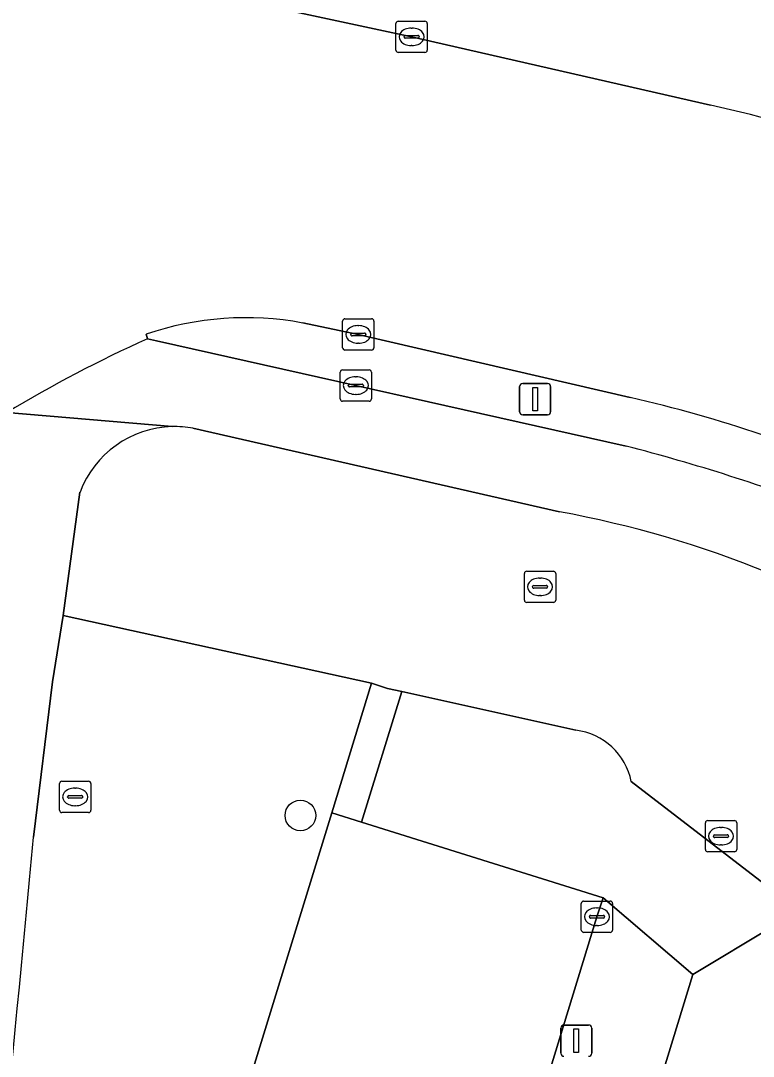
# Model space of a CAD drawing. Extents: x 163008 to 163854, y 382777 to 383982.
# Drawn here: x 163191.85 to 163215.25, y 383016.98 to 383050.08 of the extents above; entities that cross this region are included whole.
import ezdxf

# ---------------------------------------------------------------- set-up
doc = ezdxf.new("R2010")
doc.units = 0
for name, color, linetype in [('IMGEO_Berm_groen', 7, 'Continuous'), ('IMGEO_Berm_open', 7, 'Continuous'), ('IMGEO_Boom', 7, 'Continuous'), ('IMGEO_Brandkraan', 7, 'Continuous'), ('IMGEO_Erf', 7, 'Continuous'), ('IMGEO_Fietspad_gesloten', 7, 'Continuous'), ('IMGEO_Kolk', 7, 'Continuous'), ('IMGEO_Lichtmast', 7, 'Continuous'), ('IMGEO_Parkeervlak_open', 7, 'Continuous'), ('IMGEO_Rijbaan_lokaal_open', 7, 'Continuous'), ('IMGEO_Rioolput', 7, 'Continuous'), ('IMGEO_Voetpad_open', 7, 'Continuous')]:
    doc.layers.add(name, color=color, linetype=linetype)

msp = doc.modelspace()

# ---------------------------------------------------------------- linework, layer by layer
at = {"layer": 'IMGEO_Berm_groen'}
for points in [[(163195.768, 383005.197), (163201.783, 383024.763), (163203.058, 383028.91), (163193.208, 383031.071), (163192.865, 383028.953), (163192.261, 383023.986)], [(163209.581, 383027.403), (163204.02, 383028.637), (163202.737, 383024.463), (163210.454, 383022.04), (163213.319, 383019.595), (163215.912, 383021.144), (163217.792, 383021.564), (163218.634, 383021.516), (163216.154, 383022.063), (163211.355, 383025.758)]]:
    msp.add_lwpolyline(points, dxfattribs=at)
for centre, radius, start, end in [((163209.326, 383025.349), 2.07, 11.3988, 82.9227), ((162207.794, 383115.141), 988.678, 353.433903, 354.7099)]:
    msp.add_arc(centre, radius, start, end, dxfattribs=at)
at = {"layer": 'IMGEO_Berm_open'}
for points in [[(163211.316, 383038.031), (163202.634, 383040.053), (163200.86, 383040.417)], [(163195.857, 383040.059), (163195.9, 383039.912), (163196.191, 383039.846), (163211.19, 383036.481)]]:
    msp.add_lwpolyline(points, dxfattribs=at)
for centre, radius, start, end in [((163199.042, 383030.683), 9.902, 79.4216, 108.7643), ((163202.116, 382997.359), 41.7, 65.1902, 77.2535), ((163196.427, 382979.022), 59.325, 68.92742, 75.5902)]:
    msp.add_arc(centre, radius, start, end, dxfattribs=at)
at = {"layer": 'IMGEO_Boom'}
msp.add_circle((163200.783, 383024.677), 0.489, dxfattribs=at)
at = {"layer": 'IMGEO_Brandkraan'}
for p, q in [((163213.721, 383023.588), (163213.721, 383024.44)), ((163213.796, 383024.514), (163214.648, 383024.514)), ((163214.722, 383024.44), (163214.722, 383023.588)), ((163214.023, 383024.057), (163214.421, 383024.057)), ((163214.209, 383024.294), (163214.234, 383024.294)), ((163213.98, 383024.008), (163213.98, 383024.02)), ((163214.418, 383023.971), (163214.02, 383023.971)), ((163214.232, 383023.734), (163214.207, 383023.734)), ((163214.464, 383024.02), (163214.464, 383024.008)), ((163214.648, 383023.514), (163213.796, 383023.514))]:
    msp.add_line(p, q, dxfattribs=at)
for points in [[(163213.721, 383023.588), (163213.721, 383024.44)], [(163213.796, 383024.514), (163214.648, 383024.514)], [(163214.722, 383024.44), (163214.722, 383023.588)], [(163214.648, 383023.514), (163213.796, 383023.514)]]:
    msp.add_lwpolyline(points, dxfattribs=at)
for centre, radius, start, end in [((163213.798, 383024.438), 0.0765, 91.552, 178.448), ((163213.798, 383024.438), 0.0765, 91.552, 178.448), ((163214.646, 383024.438), 0.0765, 1.552, 88.448), ((163214.646, 383024.438), 0.0765, 1.552, 88.448), ((163214.02, 383024.017), 0.0403, 85.8775, 175.7526), ((163214.425, 383024.019), 0.0386, 1.7309, 96.639), ((163214.017, 383024.007), 0.0366, 178.938, 274.7102), ((163214.421, 383024.014), 0.043, 264.8664, 352.4533), ((163213.798, 383023.59), 0.0765, 181.552, 268.448), ((163213.798, 383023.59), 0.0765, 181.552, 268.448), ((163214.646, 383023.59), 0.0765, 271.552, 358.448), ((163214.646, 383023.59), 0.0765, 271.552, 358.448)]:
    msp.add_arc(centre, radius, start, end, dxfattribs=at)
for centre, major_axis, ratio, start_param, end_param in [((163214.208, 383024.014), (-0.387, 0.002), 0.722429, 4.712389, 7.853982), ((163214.233, 383024.014), (-0.39, 0.002), 0.717154, 1.570796, 4.712389)]:
    msp.add_ellipse(centre, major_axis=major_axis, ratio=ratio, start_param=start_param, end_param=end_param, dxfattribs=at)
at = {"layer": 'IMGEO_Erf'}
msp.add_lwpolyline([(163252.15, 383014.127), (163219.354, 383021.357), (163218.634, 383021.516), (163217.792, 383021.564), (163215.912, 383021.144), (163213.319, 383019.595), (163207.322, 383000)], dxfattribs=at)
at = {"layer": 'IMGEO_Fietspad_gesloten'}
for points in [[(163211.19, 383036.481), (163196.191, 383039.846), (163195.9, 383039.912)], [(163196.682, 383037.106), (163191.402, 383037.555)], [(163191.402, 383037.555), (163196.682, 383037.106)], [(163197.35, 383037.055), (163209.056, 383034.385)], [(163192.261, 383023.986), (163192.865, 383028.953), (163193.208, 383031.071), (163193.742, 383035.01)]]:
    msp.add_lwpolyline(points, dxfattribs=at)
for centre, radius, start, end in [((163213.311, 383001.216), 42.433, 114.2245, 121.0855), ((163196.774, 383033.868), 3.24, 91.6196, 159.3525), ((163196.773, 383033.897), 3.21, 79.6443, 91.6239), ((163196.427, 382979.022), 59.325, 68.92742, 75.5902), ((163202.813, 383000.604), 34.353, 56.2963, 79.5287), ((162207.794, 383115.141), 988.678, 353.433903, 354.7099)]:
    msp.add_arc(centre, radius, start, end, dxfattribs=at)
at = {"layer": 'IMGEO_Kolk'}
for p, q in [((163203.836, 383049.138), (163203.836, 383049.99)), ((163203.911, 383050.064), (163204.763, 383050.064)), ((163204.324, 383049.844), (163204.349, 383049.844)), ((163204.837, 383049.99), (163204.837, 383049.138)), ((163204.095, 383049.558), (163204.095, 383049.57)), ((163204.533, 383049.521), (163204.135, 383049.521)), ((163204.138, 383049.607), (163204.536, 383049.607)), ((163204.579, 383049.57), (163204.579, 383049.558)), ((163204.347, 383049.284), (163204.322, 383049.284)), ((163204.763, 383049.064), (163203.911, 383049.064)), ((163202.133, 383039.626), (163202.133, 383040.478)), ((163202.208, 383040.552), (163203.06, 383040.552)), ((163202.621, 383040.332), (163202.646, 383040.332)), ((163203.134, 383040.478), (163203.134, 383039.626)), ((163202.392, 383040.046), (163202.392, 383040.058)), ((163202.83, 383040.009), (163202.432, 383040.009)), ((163202.435, 383040.095), (163202.833, 383040.095)), ((163202.876, 383040.058), (163202.876, 383040.046)), ((163202.644, 383039.772), (163202.619, 383039.772)), ((163203.06, 383039.552), (163202.208, 383039.552)), ((163202.129, 383038.916), (163202.981, 383038.916)), ((163202.054, 383037.99), (163202.054, 383038.842)), ((163202.542, 383038.696), (163202.567, 383038.696)), ((163203.055, 383038.842), (163203.055, 383037.99)), ((163202.313, 383038.41), (163202.313, 383038.422)), ((163202.751, 383038.373), (163202.353, 383038.373)), ((163202.356, 383038.459), (163202.754, 383038.459)), ((163202.797, 383038.422), (163202.797, 383038.41)), ((163202.565, 383038.136), (163202.54, 383038.136)), ((163202.981, 383037.916), (163202.129, 383037.916)), ((163209.757, 383021.015), (163209.757, 383021.867)), ((163209.832, 383021.941), (163210.684, 383021.941)), ((163210.245, 383021.721), (163210.27, 383021.721)), ((163210.758, 383021.867), (163210.758, 383021.015)), ((163210.016, 383021.435), (163210.016, 383021.447)), ((163210.454, 383021.398), (163210.056, 383021.398)), ((163210.059, 383021.484), (163210.457, 383021.484)), ((163210.5, 383021.447), (163210.5, 383021.435)), ((163210.268, 383021.161), (163210.243, 383021.161)), ((163210.684, 383020.941), (163209.832, 383020.941))]:
    msp.add_line(p, q, dxfattribs=at)
for points in [[(163203.836, 383049.138), (163203.836, 383049.99)], [(163203.911, 383050.064), (163204.763, 383050.064)], [(163204.837, 383049.99), (163204.837, 383049.138)], [(163204.763, 383049.064), (163203.911, 383049.064)], [(163202.133, 383039.626), (163202.133, 383040.478)], [(163202.208, 383040.552), (163203.06, 383040.552)], [(163203.134, 383040.478), (163203.134, 383039.626)], [(163203.06, 383039.552), (163202.208, 383039.552)], [(163202.129, 383038.916), (163202.981, 383038.916)], [(163202.054, 383037.99), (163202.054, 383038.842)], [(163203.055, 383038.842), (163203.055, 383037.99)], [(163202.981, 383037.916), (163202.129, 383037.916)], [(163209.757, 383021.015), (163209.757, 383021.867)], [(163209.832, 383021.941), (163210.684, 383021.941)], [(163210.758, 383021.867), (163210.758, 383021.015)], [(163210.684, 383020.941), (163209.832, 383020.941)]]:
    msp.add_lwpolyline(points, dxfattribs=at)
for centre, radius, start, end in [((163203.913, 383049.988), 0.0765, 91.552, 178.448), ((163203.913, 383049.988), 0.0765, 91.552, 178.448), ((163204.761, 383049.988), 0.0765, 1.552, 88.448), ((163204.761, 383049.988), 0.0765, 1.552, 88.448), ((163204.135, 383049.567), 0.0403, 85.8775, 175.7526), ((163204.132, 383049.557), 0.0366, 178.938, 274.7102), ((163204.536, 383049.564), 0.043, 264.8664, 352.4533), ((163204.54, 383049.569), 0.0386, 1.7309, 96.639), ((163203.913, 383049.14), 0.0765, 181.552, 268.448), ((163203.913, 383049.14), 0.0765, 181.552, 268.448), ((163204.761, 383049.14), 0.0765, 271.552, 358.448), ((163204.761, 383049.14), 0.0765, 271.552, 358.448), ((163202.21, 383040.476), 0.0765, 91.552, 178.448), ((163202.21, 383040.476), 0.0765, 91.552, 178.448), ((163203.058, 383040.476), 0.0765, 1.552, 88.448), ((163203.058, 383040.476), 0.0765, 1.552, 88.448), ((163202.432, 383040.055), 0.0403, 85.8775, 175.7526), ((163202.429, 383040.045), 0.0366, 178.938, 274.7102), ((163202.833, 383040.052), 0.043, 264.8664, 352.4533), ((163202.837, 383040.057), 0.0386, 1.7309, 96.639), ((163202.21, 383039.628), 0.0765, 181.552, 268.448), ((163202.21, 383039.628), 0.0765, 181.552, 268.448), ((163203.058, 383039.628), 0.0765, 271.552, 358.448), ((163203.058, 383039.628), 0.0765, 271.552, 358.448), ((163202.131, 383038.84), 0.0765, 91.552, 178.448), ((163202.131, 383038.84), 0.0765, 91.552, 178.448), ((163202.979, 383038.84), 0.0765, 1.552, 88.448), ((163202.979, 383038.84), 0.0765, 1.552, 88.448), ((163202.353, 383038.419), 0.0403, 85.8775, 175.7526), ((163202.35, 383038.409), 0.0366, 178.938, 274.7102), ((163202.754, 383038.416), 0.043, 264.8664, 352.4533), ((163202.758, 383038.421), 0.0386, 1.7309, 96.639), ((163202.131, 383037.992), 0.0765, 181.552, 268.448), ((163202.131, 383037.992), 0.0765, 181.552, 268.448), ((163202.979, 383037.992), 0.0765, 271.552, 358.448), ((163202.979, 383037.992), 0.0765, 271.552, 358.448), ((163209.834, 383021.865), 0.0765, 91.552, 178.448), ((163209.834, 383021.865), 0.0765, 91.552, 178.448), ((163210.682, 383021.865), 0.0765, 1.552, 88.448), ((163210.682, 383021.865), 0.0765, 1.552, 88.448), ((163210.056, 383021.444), 0.0403, 85.8775, 175.7526), ((163210.053, 383021.434), 0.0366, 178.938, 274.7102), ((163210.457, 383021.441), 0.043, 264.8664, 352.4533), ((163210.461, 383021.446), 0.0386, 1.7309, 96.639), ((163209.834, 383021.017), 0.0765, 181.552, 268.448), ((163209.834, 383021.017), 0.0765, 181.552, 268.448), ((163210.682, 383021.017), 0.0765, 271.552, 358.448), ((163210.682, 383021.017), 0.0765, 271.552, 358.448)]:
    msp.add_arc(centre, radius, start, end, dxfattribs=at)
for centre, major_axis, ratio, start_param, end_param in [((163204.323, 383049.564), (-0.387, 0.002), 0.722429, 4.712389, 7.853982), ((163204.348, 383049.564), (-0.39, 0.002), 0.717154, 1.570796, 4.712389), ((163202.62, 383040.052), (-0.387, 0.002), 0.722429, 4.712389, 7.853982), ((163202.645, 383040.052), (-0.39, 0.002), 0.717154, 1.570796, 4.712389), ((163202.541, 383038.416), (-0.387, 0.002), 0.722429, 4.712389, 7.853982), ((163202.566, 383038.416), (-0.39, 0.002), 0.717154, 1.570796, 4.712389), ((163210.244, 383021.441), (-0.387, 0.002), 0.722429, 4.712389, 7.853982), ((163210.269, 383021.441), (-0.39, 0.002), 0.717154, 1.570796, 4.712389)]:
    msp.add_ellipse(centre, major_axis=major_axis, ratio=ratio, start_param=start_param, end_param=end_param, dxfattribs=at)
at = {"layer": 'IMGEO_Lichtmast'}
for p, q in [((163207.787, 383037.582), (163207.787, 383038.382)), ((163207.787, 383038.382), (163207.787, 383037.582)), ((163207.887, 383038.482), (163208.677, 383038.482)), ((163208.677, 383038.482), (163207.887, 383038.482)), ((163208.777, 383038.382), (163208.777, 383037.582)), ((163208.777, 383037.582), (163208.777, 383038.382)), ((163208.677, 383037.482), (163207.887, 383037.482)), ((163207.887, 383037.482), (163208.677, 383037.482)), ((163209.102, 383017.079), (163209.102, 383017.879)), ((163209.102, 383017.879), (163209.102, 383017.079)), ((163209.202, 383017.979), (163209.992, 383017.979)), ((163209.992, 383017.979), (163209.202, 383017.979)), ((163210.092, 383017.879), (163210.092, 383017.079)), ((163210.092, 383017.079), (163210.092, 383017.879))]:
    msp.add_line(p, q, dxfattribs=at)
for points in [[(163208.207, 383038.357), (163208.357, 383038.357), (163208.357, 383037.607), (163208.207, 383037.607), (163208.207, 383038.357)], [(163209.522, 383017.854), (163209.672, 383017.854), (163209.672, 383017.104), (163209.522, 383017.104), (163209.522, 383017.854)]]:
    msp.add_lwpolyline(points, dxfattribs=at)
for centre, start, end in [((163207.887, 383038.382), 90, 180), ((163207.887, 383038.382), 90, 180), ((163208.677, 383038.382), 0, 90), ((163208.677, 383038.382), 360, 90), ((163207.887, 383037.582), 180, 270), ((163207.887, 383037.582), 180, 270), ((163208.677, 383037.582), 270, 0), ((163208.677, 383037.582), 270, 0), ((163209.202, 383017.879), 90, 180), ((163209.202, 383017.879), 90, 180), ((163209.992, 383017.879), 0, 90), ((163209.992, 383017.879), 360, 90), ((163209.202, 383017.079), 180, 270), ((163209.202, 383017.079), 180, 270), ((163209.992, 383017.079), 270, 0), ((163209.992, 383017.079), 270, 0)]:
    msp.add_arc(centre, 0.1, start, end, dxfattribs=at)
at = {"layer": 'IMGEO_Parkeervlak_open'}
msp.add_lwpolyline([(163185.85, 382966.444), (163193.109, 382965.445), (163197.313, 382979.212), (163203.692, 383000), (163204.521, 383002.702), (163210.258, 383021.441), (163210.454, 383022.04), (163202.737, 383024.463), (163201.783, 383024.763), (163195.768, 383005.197), (163194.167, 383000), (163189.777, 382985.751), (163187.822, 382973.139), (163186.271, 382973.348), (163185.162, 382966.055), (163184.901, 382964.4)], dxfattribs=at)
at = {"layer": 'IMGEO_Rijbaan_lokaal_open'}
for points in [[(163213.887, 383047.38), (163204.337, 383049.563), (163195.296, 383051.511)], [(163200.86, 383040.417), (163202.634, 383040.053), (163211.316, 383038.031)], [(163195.9, 383039.912), (163195.857, 383040.059)]]:
    msp.add_lwpolyline(points, dxfattribs=at)
for centre, radius, start, end in [((163204.774, 383006.475), 41.908, 70.2802, 77.4411), ((163199.042, 383030.683), 9.902, 79.4216, 108.7643), ((163213.311, 383001.216), 42.433, 114.2245, 121.0855), ((163202.116, 382997.359), 41.7, 65.1902, 77.2535)]:
    msp.add_arc(centre, radius, start, end, dxfattribs=at)
at = {"layer": 'IMGEO_Rioolput'}
for p, q in [((163207.938, 383031.559), (163207.938, 383032.411)), ((163208.013, 383032.485), (163208.865, 383032.485)), ((163208.939, 383032.411), (163208.939, 383031.559)), ((163208.197, 383031.979), (163208.197, 383031.991)), ((163208.24, 383032.028), (163208.638, 383032.028)), ((163208.426, 383032.265), (163208.451, 383032.265)), ((163208.681, 383031.991), (163208.681, 383031.979)), ((163208.635, 383031.942), (163208.237, 383031.942)), ((163208.449, 383031.705), (163208.424, 383031.705)), ((163208.865, 383031.485), (163208.013, 383031.485)), ((163193.088, 383024.843), (163193.088, 383025.695)), ((163193.163, 383025.769), (163194.015, 383025.769)), ((163194.089, 383025.695), (163194.089, 383024.843)), ((163193.576, 383025.549), (163193.601, 383025.549)), ((163193.347, 383025.263), (163193.347, 383025.275)), ((163193.785, 383025.226), (163193.387, 383025.226)), ((163193.39, 383025.312), (163193.788, 383025.312)), ((163193.831, 383025.275), (163193.831, 383025.263)), ((163194.015, 383024.769), (163193.163, 383024.769)), ((163193.599, 383024.989), (163193.574, 383024.989))]:
    msp.add_line(p, q, dxfattribs=at)
for points in [[(163207.938, 383031.559), (163207.938, 383032.411)], [(163208.013, 383032.485), (163208.865, 383032.485)], [(163208.939, 383032.411), (163208.939, 383031.559)], [(163208.865, 383031.485), (163208.013, 383031.485)], [(163193.088, 383024.843), (163193.088, 383025.695)], [(163193.163, 383025.769), (163194.015, 383025.769)], [(163194.089, 383025.695), (163194.089, 383024.843)], [(163194.015, 383024.769), (163193.163, 383024.769)]]:
    msp.add_lwpolyline(points, dxfattribs=at)
for centre, radius, start, end in [((163208.015, 383032.409), 0.0765, 91.552, 178.448), ((163208.015, 383032.409), 0.0765, 91.552, 178.448), ((163208.863, 383032.409), 0.0765, 1.552, 88.448), ((163208.863, 383032.409), 0.0765, 1.552, 88.448), ((163208.237, 383031.988), 0.0403, 85.8775, 175.7526), ((163208.234, 383031.978), 0.0366, 178.938, 274.7102), ((163208.638, 383031.985), 0.043, 264.8664, 352.4533), ((163208.642, 383031.99), 0.0386, 1.7309, 96.639), ((163208.015, 383031.561), 0.0765, 181.552, 268.448), ((163208.015, 383031.561), 0.0765, 181.552, 268.448), ((163208.863, 383031.561), 0.0765, 271.552, 358.448), ((163208.863, 383031.561), 0.0765, 271.552, 358.448), ((163193.165, 383025.693), 0.0765, 91.552, 178.448), ((163193.165, 383025.693), 0.0765, 91.552, 178.448), ((163194.013, 383025.693), 0.0765, 1.552, 88.448), ((163194.013, 383025.693), 0.0765, 1.552, 88.448), ((163193.387, 383025.272), 0.0403, 85.8775, 175.7526), ((163193.384, 383025.262), 0.0366, 178.938, 274.7102), ((163193.788, 383025.269), 0.043, 264.8664, 352.4533), ((163193.792, 383025.274), 0.0386, 1.7309, 96.639), ((163193.165, 383024.845), 0.0765, 181.552, 268.448), ((163193.165, 383024.845), 0.0765, 181.552, 268.448), ((163194.013, 383024.845), 0.0765, 271.552, 358.448), ((163194.013, 383024.845), 0.0765, 271.552, 358.448)]:
    msp.add_arc(centre, radius, start, end, dxfattribs=at)
for centre, major_axis, ratio, start_param, end_param in [((163208.425, 383031.985), (-0.387, 0.002), 0.722429, 4.712389, 7.853982), ((163208.45, 383031.985), (-0.39, 0.002), 0.717154, 1.570796, 4.712389), ((163193.575, 383025.269), (-0.387, 0.002), 0.722429, 4.712389, 7.853982), ((163193.6, 383025.269), (-0.39, 0.002), 0.717154, 1.570796, 4.712389)]:
    msp.add_ellipse(centre, major_axis=major_axis, ratio=ratio, start_param=start_param, end_param=end_param, dxfattribs=at)
at = {"layer": 'IMGEO_Voetpad_open'}
for points in [[(163195.651, 383068.334), (163195.448, 383058.692), (163195.296, 383051.511), (163204.337, 383049.563), (163213.887, 383047.38)], [(163209.056, 383034.385), (163197.35, 383037.055)], [(163193.742, 383035.01), (163193.208, 383031.071), (163203.058, 383028.91), (163203.567, 383028.738), (163204.02, 383028.637), (163209.581, 383027.403)], [(163211.355, 383025.758), (163216.154, 383022.063), (163218.634, 383021.516), (163219.354, 383021.357), (163252.15, 383014.127), (163253.011, 383017.757), (163252.817, 383017.799)]]:
    msp.add_lwpolyline(points, dxfattribs=at)
for points in [[(163204.02, 383028.637), (163203.567, 383028.738), (163203.058, 383028.91), (163201.783, 383024.763), (163202.737, 383024.463)], [(163195.83, 382962.873), (163196.442, 382964.863), (163196.559, 382964.833), (163207.322, 383000), (163213.319, 383019.595), (163210.454, 383022.04), (163210.258, 383021.441), (163204.521, 383002.702), (163203.692, 383000), (163197.313, 382979.212), (163193.109, 382965.445), (163192.637, 382963.887)]]:
    msp.add_lwpolyline(points, close=True, dxfattribs=at)
for centre, radius, start, end in [((163204.774, 383006.475), 41.908, 70.2802, 77.4411), ((163196.774, 383033.868), 3.24, 91.6196, 159.3525), ((163196.773, 383033.897), 3.21, 79.6443, 91.6239), ((163202.813, 383000.604), 34.353, 56.2963, 79.5287), ((163209.326, 383025.349), 2.07, 11.3988, 82.9227)]:
    msp.add_arc(centre, radius, start, end, dxfattribs=at)

doc.saveas('drawing.dxf')
